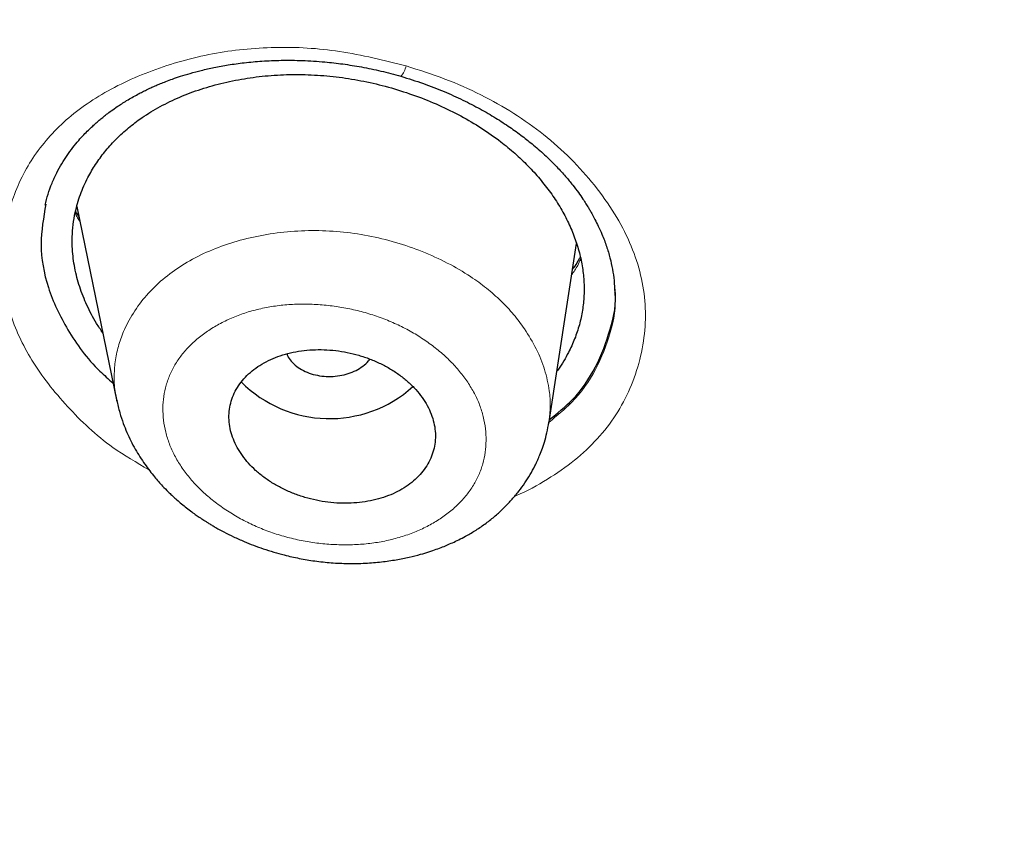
# Model space of a CAD drawing. Header units: millimetres. Extents: x 8 to 1170, y 12 to 886.
# Tile 258 of 656: x 731 to 740, y 826 to 833. Entities that reach past the tile are written whole.
import ezdxf

# ---------------------------------------------------------------- set-up
doc = ezdxf.new("R2010")
doc.units = ezdxf.units.MM

msp = doc.modelspace()

# ---------------------------------------------------------------- linework, layer by layer
at = {"color": 7, "linetype": 'Continuous', "lineweight": 30}
for p, q in [((731.8345, 831.39), (732.182, 829.6868)), ((735.9588, 829.4926), (736.1995, 831.068)), ((732.1873, 829.688), (732.1858, 829.695)), ((735.96, 829.5072), (735.9569, 829.493))]:
    msp.add_line(p, q, dxfattribs=at)
at = {"color": 8, "linetype": 'Continuous', "lineweight": 0}
msp.add_arc((734.5001, 832.6658), 0.2157, 320.24287, 347.33752, dxfattribs=at)
at = {"color": 7, "linetype": 'Continuous', "lineweight": 30}
msp.add_arc((734.042, 830.628), 1.0909, 224.90758, 311.93953, dxfattribs=at)
for points, knots in [([(727.5163, 798.6273), (726.8835, 799.0369), (725.618, 799.8563), (723.8179, 801.1604), (722.0943, 802.5167), (720.4566, 803.9275), (718.9056, 805.3885), (717.4444, 806.8974), (716.0754, 808.4512), (714.8013, 810.047), (713.6247, 811.6822), (712.5482, 813.3537), (711.5747, 815.0587), (710.7061, 816.7939), (709.9432, 818.5558), (709.287, 820.3409), (708.7384, 822.146), (708.2983, 823.9676), (707.9674, 825.8025), (707.7468, 827.6474), (707.6373, 829.4987), (707.6399, 831.3532), (707.7549, 833.2071), (707.9812, 835.057), (708.3179, 836.8995), (708.764, 838.7311), (709.3184, 840.5485), (709.9803, 842.3483), (710.7486, 844.1272), (711.6225, 845.8818), (712.6009, 847.6085), (713.6824, 849.3041), (714.8641, 850.9654), (716.1433, 852.5896), (717.5173, 854.1738), (718.9835, 855.7151), (720.5391, 857.2107), (722.1816, 858.6577), (723.9081, 860.0532), (725.716, 861.3943), (727.6023, 862.678), (729.5627, 863.9025), (731.5933, 865.0658), (733.69, 866.1658), (735.8489, 867.2008), (738.0659, 868.1687), (740.3371, 869.0676), (742.6586, 869.8956), (745.0261, 870.6506), (747.4355, 871.3308), (749.8816, 871.9354), (752.3598, 872.4638), (754.8654, 872.9152), (757.3938, 873.2888), (759.9404, 873.5845), (762.5006, 873.7996), (765.0697, 873.9407), (766.785, 873.9667), (767.6427, 873.9797)], [0, 0, 0, 0, 0.017858, 0.035716, 0.053573, 0.07143, 0.089286, 0.107143, 0.124999, 0.142856, 0.160713, 0.178571, 0.196429, 0.214287, 0.232143, 0.25, 0.267856, 0.285712, 0.303568, 0.321425, 0.339282, 0.35714, 0.374998, 0.392856, 0.410713, 0.42857, 0.446428, 0.464285, 0.482142, 0.499999, 0.517857, 0.535714, 0.553571, 0.571428, 0.589285, 0.607142, 0.624999, 0.642856, 0.660713, 0.67857, 0.696427, 0.714284, 0.732141, 0.749999, 0.767857, 0.785715, 0.803573, 0.821432, 0.83929, 0.857149, 0.875005, 0.892861, 0.910716, 0.928572, 0.946428, 0.964284, 0.982141, 1, 1, 1, 1]), ([(767.6502, 871.5797), (767.0461, 871.572), (765.8382, 871.5568), (764.0275, 871.4812), (762.2194, 871.3671), (760.4139, 871.2107), (758.6112, 871.0132), (756.8148, 870.7748), (755.08, 870.5049), (753.4114, 870.208), (751.8098, 869.8879), (750.2254, 869.5358), (748.6584, 869.1519), (747.1086, 868.7363), (745.522, 868.273), (743.903, 867.7596), (742.2567, 867.193), (740.6394, 866.5911), (739.0511, 865.9541), (737.4918, 865.2822), (735.9589, 864.5744), (734.4958, 863.852), (733.1022, 863.1192), (731.7798, 862.3812), (730.4887, 861.6173), (729.2287, 860.8275), (727.9998, 860.0119), (726.7677, 859.1468), (725.5377, 858.2306), (724.3159, 857.2617), (723.1369, 856.2663), (722.0006, 855.2445), (720.9069, 854.1964), (719.8542, 853.1205), (718.8727, 852.0501), (717.9613, 850.9898), (717.1202, 849.9461), (716.323, 848.8886), (715.5697, 847.8172), (714.8601, 846.7319), (714.1749, 845.601), (713.5193, 844.4241), (712.8987, 843.2012), (712.3315, 841.9651), (711.8175, 840.7159), (711.3567, 839.4535), (710.9487, 838.1769), (710.6042, 836.9251), (710.3196, 835.7026), (710.0914, 834.5143), (709.9112, 833.3248), (709.779, 832.134), (709.6948, 830.9416), (709.6576, 829.714), (709.6723, 828.4521), (709.7443, 827.1572), (709.8732, 825.8641), (710.0591, 824.5725), (710.3018, 823.2824), (710.6013, 821.9955), (710.9458, 820.7519), (711.3295, 819.5547), (711.7468, 818.4052), (712.209, 817.2679), (712.7162, 816.1425), (713.2686, 815.029), (713.8842, 813.8941), (714.5673, 812.7399), (715.3226, 811.5691), (716.1303, 810.4152), (716.9903, 809.2784), (717.9029, 808.1587), (718.8651, 807.0597), (719.8448, 806.0151), (720.8344, 805.0256), (721.8303, 804.0885), (722.8624, 803.174), (723.9309, 802.2819), (725.0358, 801.4124), (726.2109, 800.5405), (727.4593, 799.6694), (728.7838, 798.8027), (730.1487, 797.9655), (731.5541, 797.1581), (733.0001, 796.3805), (734.481, 795.6361), (735.9487, 794.9469), (737.3955, 794.3117), (738.8202, 793.7264), (740.2667, 793.1718), (741.7351, 792.6481), (743.2254, 792.1551), (744.7848, 791.6789), (746.4129, 791.2232), (748.1092, 790.7922), (749.8233, 790.4003), (751.5552, 790.0475), (753.3048, 789.7339), (755.0687, 789.4602), (756.7935, 789.2333), (758.4747, 789.0497), (760.1115, 788.9058), (761.7541, 788.7958), (763.4022, 788.7207), (765.0559, 788.6774), (766.1606, 788.6775), (766.7135, 788.6775)], [0, 0, 0, 0, 0.01003, 0.020054, 0.030083, 0.040124, 0.050187, 0.060282, 0.070362, 0.079553, 0.088711, 0.097842, 0.106955, 0.116055, 0.12515, 0.135215, 0.145244, 0.155247, 0.165233, 0.175211, 0.185191, 0.195231, 0.204429, 0.213609, 0.222777, 0.23194, 0.241107, 0.250284, 0.260264, 0.270231, 0.280194, 0.290164, 0.300149, 0.31016, 0.320251, 0.329484, 0.338685, 0.347862, 0.357022, 0.366175, 0.375328, 0.385279, 0.395221, 0.405163, 0.415118, 0.425096, 0.435106, 0.445185, 0.454404, 0.463594, 0.472765, 0.481925, 0.491084, 0.500249, 0.510205, 0.520158, 0.530119, 0.540101, 0.550114, 0.56017, 0.570237, 0.579425, 0.588586, 0.597726, 0.606856, 0.615983, 0.625115, 0.635087, 0.645061, 0.655045, 0.665052, 0.67509, 0.685171, 0.695207, 0.70436, 0.713496, 0.722621, 0.731743, 0.74087, 0.750008, 0.759978, 0.769956, 0.779952, 0.789974, 0.800033, 0.810138, 0.820182, 0.829338, 0.838477, 0.847605, 0.856731, 0.86586, 0.875, 0.885017, 0.895019, 0.905016, 0.915017, 0.92503, 0.935066, 0.945076, 0.954226, 0.963368, 0.97251, 0.981657, 0.990818, 1, 1, 1, 1]), ([(710.1619, 829.6907), (710.1749, 830.1932), (710.2008, 831.197), (710.3363, 832.7001), (710.5426, 834.1981), (710.8267, 835.6912), (711.1866, 837.1793), (711.6136, 838.6312), (712.1017, 840.0442), (712.6459, 841.4163), (713.2556, 842.7752), (713.9312, 844.1212), (714.6835, 845.4744), (715.5153, 846.8311), (716.4298, 848.187), (717.4134, 849.5199), (718.4663, 850.8299), (719.588, 852.1163), (720.7523, 853.3517), (721.9519, 854.5341), (723.1806, 855.6624), (724.462, 856.7597), (725.7963, 857.8259), (727.2044, 858.8763), (728.6872, 859.9077), (730.2457, 860.916), (731.8563, 861.8848), (733.5193, 862.8137), (735.2323, 863.7014), (736.9558, 864.5292), (738.682, 865.2974), (740.4056, 866.0073), (742.1615, 866.6741), (743.9495, 867.2974), (745.7974, 867.8861), (747.7048, 868.4365), (749.6714, 868.9446), (751.667, 869.4017), (753.6913, 869.8076), (755.7411, 870.1616), (757.7681, 870.4572), (759.7631, 870.6965), (761.7205, 870.882), (763.6804, 871.0183), (765.6425, 871.1053), (767.6494, 871.1437), (769.6987, 871.13), (771.7873, 871.0604), (773.8697, 870.9351), (775.9457, 870.7543), (778.0128, 870.5183), (780.0253, 870.2342), (781.9776, 869.9065), (783.867, 869.539), (785.7324, 869.1253), (787.5735, 868.6657), (789.4335, 868.1484), (791.3072, 867.5705), (793.189, 866.9289), (795.0338, 866.2379), (796.8414, 865.4977), (798.6119, 864.7086), (800.3085, 863.889), (801.9287, 863.0443), (803.4702, 862.1795), (804.9645, 861.2787), (806.4116, 860.3419), (807.843, 859.3476), (809.2531, 858.2947), (810.6355, 857.1817), (811.9582, 856.0328), (813.2214, 854.8484), (814.426, 853.6275), (815.5482, 852.3972), (816.5882, 851.1626), (817.5461, 849.93), (818.4416, 848.6758), (819.2751, 847.4), (820.0611, 846.0783), (820.7943, 844.7116), (821.469, 843.3005), (822.0708, 841.8717), (822.5999, 840.4252), (823.057, 838.9587), (823.4341, 837.5036), (823.7338, 836.0647), (823.9591, 834.6491), (824.1142, 833.2298), (824.2052, 831.8065), (824.2077, 830.8559), (824.2089, 830.3803)], [0, 0, 0, 0, 0.011674, 0.023319, 0.034953, 0.046594, 0.058259, 0.069953, 0.080961, 0.091959, 0.102962, 0.113984, 0.125039, 0.136637, 0.148231, 0.159838, 0.171475, 0.183157, 0.194877, 0.205905, 0.216918, 0.22793, 0.238954, 0.250002, 0.261585, 0.273174, 0.284784, 0.296429, 0.308126, 0.319837, 0.330846, 0.341843, 0.352841, 0.363852, 0.374887, 0.386465, 0.398061, 0.409688, 0.421363, 0.433098, 0.444853, 0.455881, 0.466873, 0.477842, 0.4888, 0.499758, 0.511447, 0.523122, 0.534797, 0.546486, 0.558206, 0.569931, 0.580933, 0.591898, 0.602839, 0.613767, 0.624694, 0.636409, 0.648098, 0.659775, 0.671455, 0.683154, 0.694888, 0.705917, 0.716904, 0.727863, 0.738806, 0.749745, 0.761427, 0.773085, 0.784734, 0.79639, 0.808067, 0.819807, 0.830858, 0.841874, 0.852868, 0.863854, 0.874847, 0.886477, 0.898088, 0.909698, 0.921323, 0.932981, 0.944738, 0.955821, 0.966873, 0.97791, 0.988948, 1, 1, 1, 1]), ([(731.5565, 831.4023), (731.5644, 831.4343), (731.5795, 831.4961), (731.6139, 831.5911), (731.6558, 831.6827), (731.7002, 831.7632), (731.7471, 831.8363), (731.7967, 831.9041), (731.8458, 831.9638), (731.892, 832.0148), (731.9329, 832.0566), (731.9694, 832.0913), (732.0011, 832.1199), (732.0304, 832.1452), (732.0604, 832.17), (732.0952, 832.1974), (732.1374, 832.2289), (732.1816, 832.2598), (732.2264, 832.2894), (732.2698, 832.3164), (732.3168, 832.344), (732.3634, 832.3696), (732.4048, 832.3911), (732.4374, 832.4072), (732.4616, 832.4187), (732.4809, 832.4277), (732.5016, 832.4371), (732.5293, 832.4492), (732.5667, 832.465), (732.6144, 832.484), (732.6728, 832.5056), (732.7433, 832.5295), (732.8269, 832.555), (732.9244, 832.5809), (733.0355, 832.6059), (733.1607, 832.6287), (733.3004, 832.6479), (733.4549, 832.6619), (733.6241, 832.669), (733.8079, 832.6673), (733.9877, 832.6559), (734.1606, 832.6363), (734.3242, 832.6101), (734.4941, 832.5751), (734.6079, 832.5438), (734.6659, 832.5279)], [0, 0, 0, 0, 0.038242, 0.073858, 0.107056, 0.138097, 0.167366, 0.195301, 0.221905, 0.243281, 0.261849, 0.277599, 0.290641, 0.301292, 0.313164, 0.326267, 0.341795, 0.360646, 0.374119, 0.388896, 0.404982, 0.42098, 0.43409, 0.444227, 0.451386, 0.456391, 0.461788, 0.469918, 0.480784, 0.494391, 0.510746, 0.529844, 0.552551, 0.57822, 0.606862, 0.638488, 0.673109, 0.710736, 0.751376, 0.795032, 0.841707, 0.878702, 0.917404, 0.957828, 1, 1, 1, 1]), ([(732.0595, 830.2872), (732.0411, 830.3145), (731.9883, 830.3927), (731.919, 830.5268), (731.8548, 830.6887), (731.8119, 830.8526), (731.793, 830.9985), (731.7912, 831.1247), (731.7997, 831.2324), (731.8211, 831.3566), (731.8612, 831.4953), (731.9228, 831.635), (731.9955, 831.7589), (732.0752, 831.8681), (732.1667, 831.9712), (732.2697, 832.0672), (732.3931, 832.1624), (732.5391, 832.2542), (732.71, 832.3393), (732.8945, 832.4105), (733.0907, 832.4672), (733.2952, 832.5093), (733.5052, 832.5356), (733.7194, 832.5458), (733.9362, 832.54), (734.1538, 832.5185), (734.37, 832.4812), (734.5843, 832.4281), (734.7947, 832.3598), (734.998, 832.2782), (735.1908, 832.1836), (735.3717, 832.0768), (735.5285, 831.9664), (735.6633, 831.8555), (735.7777, 831.7464), (735.8818, 831.6317), (735.9746, 831.5124), (736.0554, 831.3894), (736.1241, 831.2631), (736.1801, 831.1341), (736.2231, 831.0035), (736.2523, 830.8723), (736.2671, 830.7412), (736.2679, 830.6112), (736.2548, 830.4828), (736.2275, 830.3569), (736.1866, 830.2334), (736.1259, 830.1038), (736.074, 830.0092), (736.0336, 829.9585), (736.0291, 829.9528)], [0, 0, 0, 0, 0.01282, 0.036804, 0.060737, 0.084879, 0.10875, 0.124589, 0.140556, 0.156725, 0.180731, 0.204709, 0.223943, 0.243152, 0.262448, 0.281625, 0.300703, 0.324612, 0.348427, 0.372383, 0.396711, 0.420953, 0.44488, 0.468719, 0.492698, 0.516565, 0.540365, 0.564329, 0.58868, 0.612934, 0.636857, 0.660678, 0.684625, 0.703658, 0.722869, 0.742216, 0.761401, 0.780565, 0.799789, 0.818987, 0.838299, 0.857484, 0.876526, 0.895749, 0.914837, 0.933915, 0.953107, 0.972534, 0.996927, 1, 1, 1, 1]), ([(734.6659, 832.5279), (734.7316, 832.5075), (734.8597, 832.4679), (735.0404, 832.3972), (735.2062, 832.3226), (735.357, 832.2447), (735.4933, 832.1653), (735.6159, 832.0856), (735.7253, 832.0068), (735.8319, 831.9222), (735.933, 831.833), (736.0262, 831.7408), (736.103, 831.6565), (736.1652, 831.581), (736.2151, 831.5149), (736.2532, 831.4602), (736.2818, 831.4163), (736.3028, 831.3825), (736.3208, 831.3522), (736.3402, 831.3182), (736.3643, 831.2735), (736.3934, 831.2151), (736.4286, 831.1363), (736.4639, 831.0429), (736.4942, 830.941), (736.5161, 830.8403), (736.5305, 830.739), (736.5332, 830.6749), (736.5346, 830.6414)], [0, 0, 0, 0, 0.062501, 0.121801, 0.177953, 0.231001, 0.280987, 0.327954, 0.371939, 0.41298, 0.463171, 0.508244, 0.548239, 0.583171, 0.613127, 0.638537, 0.65674, 0.671651, 0.683304, 0.696872, 0.716249, 0.741418, 0.772128, 0.816855, 0.861071, 0.904794, 0.950102, 1, 1, 1, 1]), ([(731.5626, 831.4112), (731.5421, 831.2948), (731.4999, 831.0565), (731.5667, 830.6798), (731.7459, 830.3047), (731.9486, 830.0228), (732.11, 829.8825), (732.149, 829.8487)], [0, 0, 0, 0, 0.21902, 0.448681, 0.679642, 0.922693, 1, 1, 1, 1]), ([(731.8534, 831.297), (731.8454, 831.3097), (731.8345, 831.3269), (731.8249, 831.3439), (731.8224, 831.3483)], [0, 0, 0, 0, 0.742338, 1, 1, 1, 1]), ([(736.2329, 830.9487), (736.2281, 830.94), (736.2133, 830.9132), (736.1911, 830.8779), (736.1716, 830.8508), (736.1649, 830.8415)], [0, 0, 0, 0, 0.239989, 0.738053, 1, 1, 1, 1]), ([(735.9642, 829.5285), (736.0334, 829.5843), (736.2001, 829.7187), (736.3823, 829.9882), (736.5001, 830.3136), (736.5537, 830.5472), (736.5379, 830.6667), (736.5377, 830.6688)], [0, 0, 0, 0, 0.1867581, 0.4503244, 0.7247317, 0.9952511, 1, 1, 1, 1]), ([(824.2089, 830.3803), (824.1959, 829.879), (824.1699, 828.877), (824.0339, 827.3756), (823.8269, 825.8775), (823.5418, 824.3822), (823.1806, 822.8904), (822.7525, 821.4344), (822.2634, 820.0181), (821.7189, 818.6446), (821.1095, 817.286), (820.4349, 815.9422), (819.6829, 814.5911), (818.8509, 813.2361), (817.9358, 811.8803), (816.9519, 810.5475), (815.899, 809.2375), (814.7775, 807.9512), (813.6133, 806.7162), (812.4136, 805.5342), (811.185, 804.4064), (809.9037, 803.3097), (808.5697, 802.244), (807.1619, 801.1939), (805.6786, 800.1625), (804.118, 799.1534), (802.5033, 798.1827), (800.8342, 797.2509), (799.1151, 796.3607), (797.3879, 795.532), (795.662, 794.7647), (793.9415, 794.0567), (792.1908, 793.3922), (790.4101, 792.7715), (788.5678, 792.1847), (786.6636, 791.6352), (784.6972, 791.1266), (782.702, 790.6688), (780.678, 790.2621), (778.6286, 789.9075), (776.6019, 789.612), (774.6071, 789.3733), (772.6496, 789.1885), (770.6896, 789.0529), (768.7274, 788.9663), (766.7202, 788.928), (764.6708, 788.9416), (762.5821, 789.011), (760.4997, 789.1359), (758.4236, 789.3163), (756.3565, 789.5519), (754.344, 789.836), (752.3917, 790.1641), (750.5023, 790.5319), (748.637, 790.9458), (746.7959, 791.4055), (744.9361, 791.9228), (743.0626, 792.5006), (741.1811, 793.1418), (739.3367, 793.8323), (737.5294, 794.5718), (735.759, 795.3604), (734.0622, 796.18), (732.4415, 797.0253), (730.8994, 797.8907), (729.4047, 798.7921), (727.9571, 799.7294), (726.5255, 800.7238), (725.1156, 801.7767), (723.7336, 802.8891), (722.4113, 804.0371), (721.1487, 805.2204), (719.9444, 806.4402), (718.8222, 807.6705), (717.7819, 808.9057), (716.8238, 810.139), (715.9283, 811.3937), (715.0951, 812.6696), (714.309, 813.9927), (713.5749, 815.3616), (712.8989, 816.7749), (712.2965, 818.2035), (711.7674, 819.6477), (711.3108, 821.1103), (710.9345, 822.5621), (710.6356, 823.9989), (710.4108, 825.4142), (710.2562, 826.8348), (710.1655, 828.2607), (710.1631, 829.2137), (710.1619, 829.6907)], [0, 0, 0, 0, 0.011647, 0.023279, 0.034914, 0.046569, 0.058262, 0.069997, 0.081033, 0.092045, 0.103046, 0.114051, 0.125075, 0.136674, 0.148268, 0.159874, 0.171507, 0.183184, 0.194903, 0.205931, 0.216944, 0.227954, 0.238974, 0.250018, 0.2616, 0.2732, 0.284834, 0.296518, 0.308264, 0.319998, 0.330999, 0.341975, 0.352941, 0.363907, 0.374886, 0.386463, 0.398058, 0.409684, 0.421356, 0.433089, 0.444843, 0.455871, 0.466863, 0.477832, 0.488791, 0.499751, 0.51144, 0.523115, 0.53479, 0.54648, 0.558201, 0.569925, 0.580927, 0.591892, 0.602833, 0.61376, 0.624687, 0.6364, 0.648087, 0.659761, 0.671439, 0.683135, 0.694871, 0.705904, 0.716895, 0.727858, 0.738804, 0.749746, 0.761426, 0.773081, 0.784724, 0.796373, 0.808043, 0.819784, 0.830839, 0.841857, 0.852852, 0.863839, 0.87483, 0.886496, 0.898127, 0.909738, 0.921348, 0.932974, 0.944696, 0.955762, 0.96681, 0.977856, 0.988914, 1, 1, 1, 1]), ([(710.6956, 827.989), (710.6972, 827.9633), (710.7007, 827.9073), (710.7071, 827.8251), (710.7128, 827.737), (710.7181, 827.6445), (710.7252, 827.5328), (710.7338, 827.4043), (710.7444, 827.2573), (710.7567, 827.098), (710.7709, 826.9259), (710.7874, 826.7406), (710.806, 826.546), (710.8265, 826.3454), (710.8558, 826.0774), (710.8951, 825.7491), (710.9464, 825.3645), (711.0008, 824.9921), (711.0581, 824.6318), (711.1179, 824.2823), (711.1806, 823.9399), (711.2652, 823.5064), (711.3767, 822.9798), (711.5213, 822.3607), (711.6828, 821.7288), (711.8622, 821.0843), (712.0606, 820.4275), (712.2739, 819.7733), (712.5021, 819.1219), (712.7097, 818.568), (712.891, 818.1078), (713.0422, 817.7375), (713.2017, 817.3603), (713.3699, 816.976), (713.5342, 816.6136), (713.6918, 816.2763), (713.8394, 815.969), (713.9877, 815.668), (714.1358, 815.3748), (714.258, 815.1385), (714.3536, 814.9569), (714.4218, 814.8286), (714.4878, 814.7058), (714.5493, 814.5924), (714.6046, 814.4913), (714.6504, 814.4081), (714.6877, 814.3409), (714.7184, 814.2858), (714.7486, 814.2318), (714.7806, 814.1748), (714.8155, 814.113), (714.8608, 814.0331), (714.9182, 813.9326), (714.9895, 813.8089), (715.0685, 813.6731), (715.1556, 813.5252), (715.2508, 813.3652), (715.3545, 813.1933), (715.4818, 812.985), (715.6311, 812.7447), (715.8, 812.4783), (715.9698, 812.2155), (716.1396, 811.9576), (716.3092, 811.7045), (716.4754, 811.461), (716.638, 811.2267), (716.7963, 811.0022), (716.9513, 810.7857), (717.1004, 810.5804), (717.2346, 810.3982), (717.3541, 810.2377), (717.4596, 810.0975), (717.559, 809.9666), (717.6523, 809.8448), (717.7407, 809.7303), (717.8339, 809.6104), (717.9369, 809.479), (718.0532, 809.3321), (718.178, 809.1759), (718.3125, 809.0095), (718.457, 808.8327), (718.6118, 808.6456), (718.776, 808.4496), (718.9476, 808.2475), (719.1819, 807.9752), (719.4802, 807.6354), (719.7582, 807.3269), (719.953, 807.1145), (720.0605, 806.9981), (720.1688, 806.8817), (720.278, 806.7653), (720.3874, 806.6496), (720.494, 806.5375), (720.5978, 806.4293), (720.6957, 806.3278), (720.7869, 806.2339), (720.8677, 806.1513), (720.938, 806.0797), (721.0004, 806.0164), (721.0588, 805.9574), (721.1183, 805.8975), (721.1833, 805.8324), (721.2579, 805.7579), (721.3442, 805.6722), (721.4429, 805.5748), (721.5538, 805.4661), (721.6776, 805.3456), (721.8349, 805.1937), (722.0218, 805.0153), (722.2335, 804.8159), (722.444, 804.6202), (722.6525, 804.4287), (722.8917, 804.2118), (723.1609, 803.9714), (723.4599, 803.709), (723.7573, 803.4525), (724.0575, 803.1979), (724.3648, 802.9418), (724.645, 802.7123), (724.8962, 802.5095), (725.1167, 802.3337), (725.3411, 802.1569), (725.5681, 801.9802), (725.7913, 801.8086), (726.0052, 801.646), (726.2056, 801.4954), (726.3934, 801.3557), (726.5579, 801.2344), (726.7005, 801.1301), (726.8226, 801.0414), (726.9394, 800.957), (727.0569, 800.8726), (727.1954, 800.7739), (727.3598, 800.6575), (727.5527, 800.5222), (727.7598, 800.3786), (727.9809, 800.2268), (728.2143, 800.0684), (728.4564, 799.9061), (728.7468, 799.7139), (729.0804, 799.4963), (729.4434, 799.264), (729.7883, 799.047), (730.115, 798.8447), (730.4385, 798.6474), (730.7839, 798.44), (731.1569, 798.2198), (731.5615, 797.9854), (731.9777, 797.7489), (732.4055, 797.5105), (732.8412, 797.2726), (733.2161, 797.0721), (733.5249, 796.9095), (733.7663, 796.7839), (734.0054, 796.6608), (734.2424, 796.5403), (734.4767, 796.4223), (734.6783, 796.322), (734.8416, 796.2414), (734.9617, 796.1825), (735.0638, 796.1327), (735.1435, 796.094), (735.2031, 796.0651), (735.2473, 796.0438), (735.2907, 796.0229), (735.342, 795.9982), (735.4071, 795.967), (735.4864, 795.9291), (735.5797, 795.8847), (735.687, 795.8338), (735.8075, 795.777), (735.9399, 795.715), (736.0792, 795.6501), (736.2215, 795.5843), (736.4825, 795.4644), (736.8598, 795.2936), (737.3461, 795.0786), (737.818, 794.8747), (738.2763, 794.6809), (738.7291, 794.4937), (739.1785, 794.3118), (739.6257, 794.1348), (740.1537, 793.9303), (740.7639, 793.7006), (741.4593, 793.4478), (742.2368, 793.175), (743.1003, 792.8846), (744.0521, 792.5801), (745.0122, 792.2884), (745.9565, 792.0166), (746.8839, 791.7638), (747.7931, 791.5289), (748.7082, 791.3055), (749.6286, 791.0934), (750.5541, 790.8928), (751.4845, 790.7036), (752.4504, 790.5201), (753.452, 790.3437), (754.4891, 790.1759), (755.5299, 790.0225), (756.5742, 789.8835), (757.6221, 789.7586), (758.6736, 789.6478), (759.7283, 789.5514), (760.7858, 789.4694), (761.8456, 789.4019), (762.9013, 789.3492), (763.9526, 789.3111), (764.9998, 789.2873), (766.0494, 789.2776), (767.074, 789.2818), (768.0724, 789.2988), (769.043, 789.3273), (770.012, 789.368), (770.9796, 789.4206), (771.9457, 789.4852), (772.9103, 789.5618), (773.9052, 789.6532), (774.9299, 789.7609), (775.9837, 789.8863), (777.034, 790.0258), (778.0811, 790.1793), (779.1249, 790.3472), (780.1654, 790.5294), (781.2018, 790.7257), (782.2336, 790.936), (783.2602, 791.1602), (784.2751, 791.3967), (785.278, 791.6453), (786.2687, 791.9056), (787.2528, 792.1791), (788.2557, 792.4734), (789.2761, 792.7896), (790.313, 793.1286), (791.34, 793.4822), (792.3572, 793.8505), (793.3641, 794.2333), (794.1745, 794.5564), (794.794, 794.8118), (795.2268, 794.9938), (795.6575, 795.1785), (796.0862, 795.3661), (796.5166, 795.5581), (796.9207, 795.7419), (797.3013, 795.9181), (797.6583, 796.086), (798.022, 796.2598), (798.3924, 796.4398), (798.7673, 796.625), (799.1207, 796.8027), (799.4449, 796.9682), (799.7345, 797.118), (800.0077, 797.2611), (800.2646, 797.3973), (800.4531, 797.4984), (800.5759, 797.5647), (800.6352, 797.5968), (800.6851, 797.6239), (800.7257, 797.6459), (800.7572, 797.6631), (800.7844, 797.6779), (800.8151, 797.6947), (800.8561, 797.7171), (800.9076, 797.7453), (800.9662, 797.7775), (801.0296, 797.8124), (801.1127, 797.8584), (801.2179, 797.9167), (801.3474, 797.9889), (801.4876, 798.0676), (801.6387, 798.1529), (801.8003, 798.2449), (801.9699, 798.3421), (802.2428, 798.4997), (802.6096, 798.7146), (803.0827, 798.9977), (803.5577, 799.288), (804.0341, 799.5858), (804.4954, 799.8804), (805.0307, 800.2295), (805.6383, 800.6366), (806.3257, 801.1126), (807.0094, 801.6023), (807.6914, 802.1077), (808.3616, 802.6214), (809.0196, 803.1433), (809.6654, 803.6732), (810.2987, 804.211), (810.8398, 804.6867), (811.2938, 805.0971), (811.6654, 805.4404), (812.0363, 805.7905), (812.4099, 806.1509), (812.7222, 806.4592), (812.9732, 806.7114), (813.1624, 806.9036), (813.3527, 807.0994), (813.5424, 807.2968), (813.7268, 807.4912), (813.9017, 807.6776), (814.0642, 807.8529), (814.2123, 808.0142), (814.3466, 808.162), (814.4677, 808.2965), (814.5795, 808.4216), (814.688, 808.5439), (814.7996, 808.6707), (814.917, 808.8052), (815.0403, 808.9476), (815.1689, 809.0976), (815.305, 809.2577), (815.4482, 809.4281), (815.6377, 809.6561), (815.8672, 809.9366), (816.1302, 810.265), (816.3836, 810.5879), (816.6274, 810.9052), (816.8808, 811.2417), (817.1438, 811.5988), (817.4171, 811.9794), (817.684, 812.3605), (817.9267, 812.7162), (818.1466, 813.0459), (818.3458, 813.351), (818.545, 813.6626), (818.7338, 813.9646), (818.913, 814.2575), (819.0824, 814.54), (819.2531, 814.8307), (819.425, 815.1299), (819.5751, 815.3974), (819.7012, 815.6263), (819.8008, 815.8097), (819.8926, 815.9812), (819.9768, 816.1406), (820.0538, 816.2879), (820.1184, 816.4132), (820.1722, 816.5181), (820.2159, 816.6042), (820.2557, 816.6831), (820.2918, 816.7549), (820.3267, 816.825), (820.3639, 816.8999), (820.4062, 816.9857), (820.4523, 817.0799), (820.5017, 817.1816), (820.5534, 817.2888), (820.6073, 817.4019), (820.6621, 817.518), (820.717, 817.6353), (820.772, 817.754), (820.868, 817.9633), (821.0044, 818.2673), (821.1789, 818.6696), (821.3497, 819.0783), (821.5141, 819.4867), (821.6688, 819.886), (821.8139, 820.2754), (821.95, 820.6547), (822.0788, 821.0283), (822.2283, 821.4793), (822.395, 822.011), (822.5739, 822.625), (822.7398, 823.2405), (822.8929, 823.8575), (823.0329, 824.4758), (823.1592, 825.0922), (823.2663, 825.6756), (823.356, 826.2228), (823.4127, 826.6107), (823.4481, 826.8725), (823.4666, 827.0148), (823.4857, 827.1674), (823.5054, 827.3313), (823.5253, 827.5065), (823.5454, 827.6931), (823.5655, 827.8911), (823.5852, 828.1006), (823.6043, 828.3214), (823.6227, 828.5537), (823.64, 828.7975), (823.6556, 829.0476), (823.6693, 829.3036), (823.6811, 829.5652), (823.6908, 829.837), (823.6984, 830.1192), (823.7012, 830.3108), (823.7026, 830.4083)], [0, 0, 0, 0, 0.000488, 0.001066, 0.001741, 0.002496, 0.003291, 0.00439, 0.005557, 0.006789, 0.008184, 0.009655, 0.011202, 0.01282, 0.014437, 0.017594, 0.020657, 0.023626, 0.026502, 0.029284, 0.032003, 0.03472, 0.039702, 0.044684, 0.049665, 0.055002, 0.06034, 0.065677, 0.071014, 0.076351, 0.079353, 0.082419, 0.085553, 0.088756, 0.092028, 0.094647, 0.097245, 0.099785, 0.102267, 0.104691, 0.105802, 0.106901, 0.107971, 0.108943, 0.109807, 0.110563, 0.111081, 0.111533, 0.111981, 0.11247, 0.113, 0.113571, 0.11453, 0.115596, 0.116767, 0.118045, 0.119429, 0.12092, 0.122518, 0.124862, 0.127203, 0.129509, 0.13178, 0.134016, 0.136216, 0.138258, 0.140268, 0.142225, 0.14407, 0.145798, 0.147149, 0.148419, 0.149607, 0.150714, 0.151739, 0.152738, 0.153997, 0.155343, 0.156779, 0.158303, 0.159946, 0.161682, 0.163509, 0.165417, 0.167347, 0.171167, 0.17503, 0.176141, 0.177256, 0.178373, 0.179494, 0.180617, 0.181722, 0.182744, 0.183765, 0.184678, 0.185485, 0.186184, 0.186776, 0.187343, 0.187918, 0.188536, 0.189264, 0.190115, 0.191072, 0.192148, 0.193344, 0.194659, 0.196685, 0.198693, 0.200669, 0.202611, 0.20452, 0.2073, 0.210007, 0.212647, 0.215304, 0.218006, 0.220753, 0.222625, 0.224516, 0.226429, 0.228362, 0.230283, 0.232063, 0.233729, 0.235282, 0.236721, 0.237791, 0.238789, 0.239714, 0.240647, 0.241652, 0.243077, 0.244626, 0.246299, 0.24804, 0.249898, 0.251833, 0.253748, 0.256705, 0.259599, 0.26213, 0.264609, 0.267036, 0.269446, 0.272372, 0.27536, 0.27841, 0.281522, 0.284695, 0.287848, 0.289583, 0.291297, 0.292988, 0.294657, 0.296304, 0.297923, 0.298886, 0.299722, 0.300431, 0.301013, 0.301382, 0.30167, 0.301932, 0.302283, 0.302735, 0.303282, 0.303926, 0.304665, 0.305499, 0.306412, 0.307389, 0.308363, 0.309331, 0.312733, 0.316054, 0.319179, 0.32223, 0.325225, 0.32819, 0.331125, 0.33403, 0.338535, 0.343002, 0.347469, 0.353452, 0.359437, 0.365426, 0.371418, 0.376966, 0.382514, 0.388061, 0.39361, 0.399158, 0.404705, 0.410253, 0.416353, 0.42245, 0.42854, 0.434625, 0.440712, 0.446799, 0.452889, 0.458978, 0.465068, 0.471159, 0.477144, 0.483133, 0.489133, 0.495145, 0.500701, 0.506249, 0.511791, 0.517329, 0.522866, 0.528403, 0.53394, 0.540029, 0.546117, 0.552204, 0.558288, 0.564379, 0.570476, 0.576576, 0.582677, 0.58878, 0.594881, 0.600875, 0.606869, 0.612862, 0.618855, 0.625324, 0.631788, 0.638249, 0.644709, 0.651169, 0.65763, 0.660472, 0.663314, 0.666156, 0.668999, 0.671847, 0.674767, 0.677126, 0.679542, 0.682016, 0.684547, 0.687138, 0.689745, 0.691872, 0.693892, 0.695806, 0.697613, 0.699313, 0.6998, 0.70022, 0.700574, 0.700862, 0.701084, 0.701245, 0.701442, 0.70174, 0.702119, 0.702541, 0.702992, 0.703474, 0.704322, 0.705249, 0.706256, 0.707343, 0.70851, 0.709756, 0.711024, 0.714452, 0.717788, 0.72147, 0.725034, 0.728501, 0.73194, 0.737296, 0.742592, 0.748129, 0.753666, 0.759204, 0.764742, 0.770281, 0.775821, 0.781361, 0.784773, 0.788186, 0.791619, 0.795149, 0.798786, 0.800611, 0.802462, 0.804339, 0.806242, 0.80812, 0.809887, 0.811542, 0.813083, 0.814444, 0.815702, 0.816858, 0.817946, 0.819118, 0.820392, 0.821685, 0.823069, 0.824542, 0.826106, 0.827759, 0.830798, 0.833774, 0.836686, 0.839533, 0.842315, 0.845704, 0.849058, 0.852412, 0.855765, 0.8584, 0.861034, 0.863715, 0.866488, 0.868845, 0.871264, 0.873746, 0.876293, 0.878903, 0.880556, 0.882105, 0.883551, 0.884893, 0.886131, 0.887265, 0.888048, 0.888771, 0.889431, 0.890028, 0.890573, 0.891188, 0.891905, 0.892724, 0.893546, 0.894449, 0.895404, 0.896369, 0.897344, 0.898329, 0.899323, 0.90255, 0.905876, 0.90928, 0.912637, 0.915923, 0.91908, 0.922167, 0.925186, 0.928182, 0.933133, 0.93808, 0.943026, 0.947971, 0.952916, 0.957858, 0.962729, 0.966856, 0.970915, 0.971971, 0.973092, 0.974302, 0.975603, 0.976992, 0.978472, 0.980041, 0.9817, 0.98345, 0.98529, 0.98722, 0.989241, 0.99123, 0.9933, 0.995451, 0.997685, 1, 1, 1, 1]), ([(733.2802, 829.2135), (733.2974, 829.1912), (733.3316, 829.1465), (733.395, 829.0833), (733.4672, 829.0238), (733.5483, 828.9693), (733.6358, 828.9213), (733.7289, 828.8805), (733.8262, 828.8473), (733.9263, 828.822), (734.028, 828.8053), (734.1298, 828.7969), (734.2306, 828.797), (734.3289, 828.8057), (734.4237, 828.8225), (734.5139, 828.8473), (734.5983, 828.8799), (734.6759, 828.9196), (734.7461, 828.966), (734.8077, 829.0187), (734.8603, 829.0768), (734.9032, 829.1398), (734.9356, 829.2072), (734.9574, 829.2778), (734.9682, 829.3509), (734.9674, 829.4259), (734.9554, 829.5015), (734.9322, 829.5769), (734.8976, 829.6512), (734.8523, 829.7233), (734.7969, 829.7922), (734.7318, 829.857), (734.658, 829.917), (734.5767, 829.9711), (734.4886, 830.0185), (734.3952, 830.0589), (734.2977, 830.0917), (734.1975, 830.1162), (734.0957, 830.1325), (733.9939, 830.1404), (733.8933, 830.1396), (733.7952, 830.1305), (733.7006, 830.1132), (733.6108, 830.0878), (733.5269, 830.0548), (733.4495, 830.0147), (733.3801, 829.9678), (733.319, 829.9148), (733.2669, 829.8564), (733.2248, 829.7929), (733.193, 829.7255), (733.1718, 829.6547), (733.162, 829.5815), (733.1633, 829.5067), (733.1758, 829.4315), (733.1997, 829.357), (733.2336, 829.2836), (733.2647, 829.2369), (733.2802, 829.2135)], [0, 0, 0, 0, 0.0173924, 0.034785, 0.0529665, 0.0712073, 0.0893897, 0.107555, 0.1257782, 0.1439437, 0.1619677, 0.180048, 0.1980716, 0.2158936, 0.2337707, 0.2515918, 0.2692381, 0.2869391, 0.3045844, 0.3221552, 0.3397811, 0.3573512, 0.3749797, 0.3926648, 0.4102932, 0.4280907, 0.4459463, 0.4637444, 0.4817493, 0.4998135, 0.5178195, 0.5359769, 0.5541937, 0.5723521, 0.5905377, 0.6087818, 0.6269679, 0.6450467, 0.6631824, 0.681261, 0.6991476, 0.7170897, 0.7349755, 0.7526687, 0.7704164, 0.7881086, 0.8056887, 0.8233236, 0.8409029, 0.8584988, 0.8761507, 0.8937463, 0.9114389, 0.9291887, 0.9468817, 0.9645686, 0.9823122, 1, 1, 1, 1]), ([(733.6679, 830.1024), (733.6716, 830.0931), (733.6825, 830.0658), (733.716, 830.0248), (733.7666, 829.9819), (733.8285, 829.9476), (733.8983, 829.9215), (733.9491, 829.913), (733.9746, 829.9088)], [0, 0, 0, 0, 0.0933838, 0.2746792, 0.4559745, 0.6373396, 0.8187046, 1, 1, 1, 1]), ([(733.9746, 829.9088), (734.0006, 829.9068), (734.0526, 829.9028), (734.1311, 829.9109), (734.2062, 829.9287), (734.2756, 829.9567), (734.335, 829.9946), (734.3753, 830.0289), (734.3908, 830.0518), (734.3947, 830.0576)], [0, 0, 0, 0, 0.157712, 0.315484, 0.473257, 0.630969, 0.788681, 0.946453, 1, 1, 1, 1]), ([(732.1812, 829.6978), (732.1897, 829.6609), (732.2058, 829.5912), (732.2376, 829.4972), (732.2692, 829.4181), (732.3042, 829.3432), (732.3427, 829.2709), (732.3837, 829.2027), (732.4261, 829.1393), (732.4689, 829.081), (732.5092, 829.0306), (732.547, 828.9865), (732.5866, 828.9431), (732.6255, 828.9032), (732.6645, 828.8658), (732.6995, 828.8337), (732.7385, 828.8), (732.7814, 828.765), (732.825, 828.7313), (732.8657, 828.7017), (732.8983, 828.6791), (732.923, 828.6625), (732.9432, 828.6493), (732.9642, 828.6358), (732.989, 828.6205), (733.0175, 828.6033), (733.0609, 828.5781), (733.1226, 828.5443), (733.2045, 828.5035), (733.3182, 828.4525), (733.4652, 828.3966), (733.6272, 828.3486), (733.7783, 828.3144), (733.9152, 828.2915), (734.0578, 828.2762), (734.2052, 828.2697), (734.3526, 828.2725), (734.4933, 828.2841), (734.6213, 828.3023), (734.7346, 828.3249), (734.8298, 828.3489), (734.9085, 828.3724), (734.9726, 828.3941), (735.0284, 828.4151), (735.08, 828.4363), (735.1315, 828.4592), (735.1877, 828.4865), (735.2561, 828.5229), (735.3358, 828.571), (735.4204, 828.6301), (735.5001, 828.6945), (735.5724, 828.7615), (735.6378, 828.8307), (735.6965, 828.9016), (735.7487, 828.9735), (735.7962, 829.0485), (735.831, 829.1121), (735.8569, 829.1657), (735.877, 829.211), (735.8989, 829.2664), (735.9216, 829.3341), (735.9438, 829.4147), (735.9542, 829.4737), (735.9597, 829.5051)], [0, 0, 0, 0, 0.023111, 0.043664, 0.062026, 0.079596, 0.096619, 0.113052, 0.128894, 0.143593, 0.157289, 0.168042, 0.178672, 0.19279, 0.201458, 0.21088, 0.221053, 0.231972, 0.243476, 0.253317, 0.261326, 0.266501, 0.270533, 0.275366, 0.281001, 0.28744, 0.294681, 0.310036, 0.327977, 0.347034, 0.381005, 0.416888, 0.441899, 0.4678, 0.494611, 0.522314, 0.550882, 0.578214, 0.603156, 0.625693, 0.645809, 0.661118, 0.674638, 0.686366, 0.696932, 0.708157, 0.720237, 0.734586, 0.754901, 0.776801, 0.798024, 0.818575, 0.838607, 0.858117, 0.876895, 0.894994, 0.913908, 0.923835, 0.93439, 0.94716, 0.962368, 0.979997, 1, 1, 1, 1])]:
    msp.add_open_spline(points, degree=3, knots=knots, dxfattribs=at)
at = {"color": 8, "linetype": 'Continuous', "lineweight": 0}
for points, knots in [([(710.6613, 829.7573), (710.682, 830.4277), (710.7233, 831.7644), (710.9581, 833.7615), (711.318, 835.7428), (711.8136, 837.7085), (712.4413, 839.6587), (713.2033, 841.5928), (714.0982, 843.5046), (715.1203, 845.3835), (716.2654, 847.219), (717.5297, 849.007), (718.9126, 850.7482), (720.4133, 852.4433), (722.0309, 854.0914), (723.7614, 855.6853), (725.5951, 857.2156), (727.5234, 858.6749), (729.5415, 860.0612), (731.649, 861.3749), (733.8461, 862.6159), (736.1312, 863.7833), (738.4962, 864.8724), (740.9275, 865.8767), (743.4134, 866.7911), (745.9493, 867.6147), (748.536, 868.3477), (751.1743, 868.9904), (753.8609, 869.5415), (756.5837, 869.9985), (759.327, 870.3588), (762.0791, 870.6216), (764.8374, 870.7862), (767.6017, 870.8533), (770.3721, 870.8223), (773.1448, 870.6921), (775.9071, 870.4632), (778.643, 870.1376), (781.3418, 869.7179), (784.0009, 869.2049), (786.6208, 868.5976), (789.2021, 867.8956), (791.7386, 867.0988), (794.2174, 866.2114), (796.6242, 865.2388), (798.9518, 864.1856), (801.2008, 863.0538), (803.3706, 861.8426), (805.4598, 860.5507), (807.4624, 859.1807), (809.3676, 857.7393), (811.1653, 856.2343), (812.851, 854.6714), (814.4257, 853.0521), (815.8901, 851.3771), (817.2427, 849.6454), (818.478, 847.861), (819.5887, 846.0335), (820.5678, 844.1728), (821.4152, 842.2848), (822.1312, 840.3695), (822.7175, 838.4268), (823.1738, 836.4574), (823.4937, 834.4651), (823.6883, 832.4571), (823.7003, 831.1131), (823.7064, 830.4409)], [0, 0, 0, 0, 0.015712, 0.031331, 0.046897, 0.062447, 0.078018, 0.093647, 0.109364, 0.125068, 0.140678, 0.156238, 0.171786, 0.187361, 0.20301, 0.218729, 0.234412, 0.250011, 0.265566, 0.281113, 0.296691, 0.312337, 0.328056, 0.343741, 0.359332, 0.374883, 0.390432, 0.406015, 0.421689, 0.437408, 0.453066, 0.468652, 0.484201, 0.499753, 0.515345, 0.531016, 0.546736, 0.5624, 0.57798, 0.593531, 0.609088, 0.62469, 0.640388, 0.656108, 0.671748, 0.687324, 0.702876, 0.718439, 0.734052, 0.749753, 0.765462, 0.781092, 0.796672, 0.812229, 0.827796, 0.843417, 0.85913, 0.874841, 0.89046, 0.906024, 0.921572, 0.937142, 0.95278, 0.96849, 0.98424, 1, 1, 1, 1]), ([(823.4881, 830.2421), (823.4864, 830.7399), (823.483, 831.7351), (823.3808, 833.225), (823.2074, 834.7108), (822.9558, 836.1928), (822.6287, 837.6677), (822.2355, 839.1021), (821.783, 840.4921), (821.2759, 841.8374), (820.7049, 843.167), (820.0699, 844.4808), (819.3584, 845.8017), (818.5671, 847.1272), (817.692, 848.4542), (816.7473, 849.7588), (815.7328, 851.0411), (814.6501, 852.2993), (813.526, 853.5054), (812.3684, 854.6568), (811.1833, 855.7529), (809.9472, 856.8168), (808.6601, 857.8482), (807.2958, 858.8662), (805.8525, 859.8678), (804.3281, 860.8491), (802.7509, 861.7902), (801.1207, 862.691), (799.4434, 863.5482), (797.7595, 864.3435), (796.0773, 865.0776), (794.3987, 865.7538), (792.6877, 866.3874), (790.9444, 866.9781), (789.1351, 867.5361), (787.2607, 868.0576), (785.3219, 868.5381), (783.3559, 868.9669), (781.3625, 869.3441), (779.3465, 869.6686), (777.3543, 869.9349), (775.3937, 870.1456), (773.4676, 870.3037), (771.5357, 870.4134), (769.5984, 870.4746), (767.618, 870.4876), (765.5977, 870.449), (763.5411, 870.3552), (761.4894, 870.2068), (759.4427, 870.004), (757.3998, 869.7468), (755.4044, 869.4421), (753.462, 869.0938), (751.5793, 868.7063), (749.7197, 868.2731), (747.8833, 867.7944), (746.0341, 867.2599), (744.1768, 866.6677), (742.3163, 866.0152), (740.4908, 865.3149), (738.7004, 864.567), (736.9413, 863.7703), (735.249, 862.942), (733.6265, 862.0871), (732.0796, 861.2121), (730.579, 860.3018), (729.1243, 859.3562), (727.687, 858.3558), (726.2722, 857.2994), (724.8854, 856.1857), (723.556, 855.0369), (722.2837, 853.8531), (721.0677, 852.6337), (719.9323, 851.4058), (718.8781, 850.1752), (717.9055, 848.9481), (716.9944, 847.7014), (716.1448, 846.4348), (715.3382, 845.1184), (714.5801, 843.7534), (713.8768, 842.3412), (713.2467, 840.9143), (712.6896, 839.4726), (712.2057, 838.0168), (711.8033, 836.5783), (711.4787, 835.1608), (711.2275, 833.7672), (711.0448, 832.3692), (710.9245, 830.9666), (710.9011, 830.0301), (710.8893, 829.5613)], [0, 0, 0, 0, 0.011718, 0.023422, 0.035131, 0.046861, 0.058633, 0.070374, 0.081376, 0.092351, 0.103314, 0.114278, 0.125258, 0.136845, 0.148439, 0.160058, 0.171716, 0.183431, 0.19516, 0.206169, 0.21715, 0.228117, 0.239082, 0.250059, 0.261698, 0.273343, 0.285009, 0.296711, 0.308463, 0.320158, 0.331114, 0.342058, 0.353001, 0.363957, 0.374937, 0.386579, 0.398224, 0.409886, 0.42158, 0.43332, 0.445046, 0.456045, 0.467022, 0.477988, 0.488955, 0.499937, 0.511584, 0.523217, 0.534851, 0.5465, 0.558178, 0.569924, 0.580979, 0.591996, 0.602988, 0.613967, 0.624945, 0.636586, 0.648202, 0.659808, 0.671417, 0.683046, 0.69478, 0.705845, 0.716869, 0.727865, 0.738844, 0.74982, 0.761474, 0.77311, 0.784742, 0.796386, 0.808059, 0.819799, 0.830845, 0.841849, 0.852823, 0.863782, 0.874741, 0.886479, 0.898182, 0.909866, 0.921548, 0.933247, 0.944959, 0.955973, 0.966969, 0.977962, 0.988967, 1, 1, 1, 1]), ([(732.4631, 829.0898), (732.3553, 829.1526), (732.0842, 829.3107), (731.7385, 829.6397), (731.4261, 830.0353), (731.2293, 830.4588), (731.1586, 830.8908), (731.2133, 831.3185), (731.371, 831.7231), (731.6404, 832.0789), (732.0167, 832.37), (732.4833, 832.5886), (733.005, 832.7372), (733.5625, 832.7948), (734.1405, 832.7616), (734.5177, 832.6669), (734.7105, 832.6185)], [0, 0, 0, 0, 0.04897, 0.123189, 0.198386, 0.269874, 0.341016, 0.415225, 0.490073, 0.561474, 0.632795, 0.707413, 0.782151, 0.853676, 0.925214, 1, 1, 1, 1]), ([(734.7105, 832.6185), (734.8249, 832.5823), (735.05, 832.5111), (735.3658, 832.3707), (735.656, 832.2079), (735.9192, 832.0206), (736.1557, 831.8094), (736.3629, 831.5769), (736.5376, 831.3311), (736.6714, 831.078), (736.7606, 830.8228), (736.8049, 830.5657), (736.8044, 830.3069), (736.7596, 830.0495), (736.6754, 829.8005), (736.5513, 829.568), (736.3884, 829.3574), (736.1877, 829.1679), (735.9462, 829.0034), (735.767, 828.901), (735.6637, 828.8607), (735.6602, 828.8593)], [0, 0, 0, 0, 0.057146, 0.112451, 0.166754, 0.220941, 0.275901, 0.332491, 0.389762, 0.445086, 0.499339, 0.553445, 0.608339, 0.664914, 0.722133, 0.777461, 0.831784, 0.886035, 0.941152, 0.998031, 1, 1, 1, 1]), ([(731.8619, 831.2557), (731.8537, 831.2679), (731.8369, 831.2929), (731.8248, 831.319), (731.8186, 831.3324)], [0, 0, 0, 0, 0.4868859, 1, 1, 1, 1]), ([(732.1858, 829.695), (732.1792, 829.7221), (732.1615, 829.795), (732.1575, 829.9144), (732.1676, 830.0511), (732.1982, 830.1852), (732.2518, 830.3296), (732.3352, 830.4811), (732.4545, 830.6342), (732.6, 830.7724), (732.7702, 830.893), (732.9637, 830.9935), (733.1762, 831.0738), (733.4038, 831.133), (733.6421, 831.17), (733.8868, 831.1839), (734.1342, 831.1733), (734.3802, 831.1379), (734.6213, 831.0798), (734.854, 830.9999), (735.0743, 830.8996), (735.2611, 830.79), (735.4161, 830.6774), (735.5417, 830.5665), (735.6538, 830.4479), (735.7153, 830.3635), (735.7461, 830.3212)], [0, 0, 0, 0, 0.020699, 0.055709, 0.090732, 0.125781, 0.160859, 0.207611, 0.254255, 0.30067, 0.346785, 0.393014, 0.439538, 0.486233, 0.532934, 0.579483, 0.625793, 0.672136, 0.718669, 0.765353, 0.812131, 0.858964, 0.894145, 0.929381, 0.964667, 1, 1, 1, 1]), ([(736.2369, 830.9307), (736.2287, 830.912), (736.2074, 830.8637), (736.1764, 830.8193), (736.1574, 830.792)], [0, 0, 0, 0, 0.385599, 1, 1, 1, 1]), ([(735.9609, 829.5067), (736.029, 829.562), (736.1952, 829.6971), (736.38, 829.9627), (736.5037, 830.2849), (736.5511, 830.5173), (736.5341, 830.637), (736.5337, 830.6397)], [0, 0, 0, 0, 0.18658, 0.455219, 0.724894, 0.993871, 1, 1, 1, 1]), ([(735.2492, 829.8554), (735.2264, 829.8873), (735.1808, 829.9508), (735.0981, 830.0406), (735.0052, 830.1256), (734.9021, 830.2049), (734.791, 830.2774), (734.673, 830.3418), (734.5491, 830.3976), (734.4198, 830.4443), (734.2865, 830.4821), (734.1505, 830.5105), (734.0126, 830.5292), (733.8737, 830.5381), (733.736, 830.5375), (733.6013, 830.5266), (733.471, 830.5056), (733.3459, 830.4748), (733.2265, 830.4342), (733.1144, 830.3841), (733.0101, 830.3255), (732.9146, 830.2586), (732.8291, 830.1846), (732.7553, 830.1039), (732.6944, 830.0176), (732.6468, 829.9259), (732.6121, 829.8298), (732.5906, 829.7302), (732.5829, 829.6279), (732.5887, 829.5237), (732.6076, 829.4191), (732.64, 829.3158), (732.6857, 829.2147), (732.7445, 829.1165), (732.8153, 829.0217), (732.8974, 828.9315), (732.9904, 828.8464), (733.0936, 828.7669), (733.2048, 828.6942), (733.3228, 828.6297), (733.4466, 828.574), (733.5759, 828.5272), (733.7092, 828.4895), (733.8453, 828.4611), (733.9832, 828.4424), (734.1222, 828.4335), (734.2603, 828.4341), (734.3952, 828.445), (734.5255, 828.4659), (734.6508, 828.497), (734.7701, 828.5375), (734.8822, 828.5871), (734.9862, 828.6456), (735.0815, 828.7126), (735.167, 828.7868), (735.2404, 828.8675), (735.3012, 828.9541), (735.3491, 829.0456), (735.3836, 829.1422), (735.4044, 829.2422), (735.4122, 829.3448), (735.4066, 829.449), (735.3879, 829.5535), (735.3554, 829.657), (735.3104, 829.7582), (735.2696, 829.823), (735.2492, 829.8554)], [0, 0, 0, 0, 0.015601, 0.031132, 0.046741, 0.062575, 0.078384, 0.093962, 0.10946, 0.125031, 0.14064, 0.156161, 0.171738, 0.187514, 0.203294, 0.218858, 0.23436, 0.249951, 0.265412, 0.281137, 0.296789, 0.312422, 0.328327, 0.343927, 0.359382, 0.374857, 0.39047, 0.405989, 0.421567, 0.437357, 0.453183, 0.46877, 0.484276, 0.499862, 0.515489, 0.531044, 0.546676, 0.562534, 0.57837, 0.593955, 0.609439, 0.624977, 0.64061, 0.656143, 0.671719, 0.687481, 0.703337, 0.718937, 0.734431, 0.749976, 0.765596, 0.781123, 0.796706, 0.812493, 0.828305, 0.843878, 0.859372, 0.874949, 0.89038, 0.906154, 0.921796, 0.93743, 0.953329, 0.96895, 0.984452, 1, 1, 1, 1]), ([(735.7461, 830.3212), (735.7824, 830.2633), (735.8549, 830.1476), (735.9261, 829.9656), (735.9637, 829.7968), (735.9748, 829.6432), (735.965, 829.5525), (735.96, 829.5072)], [0, 0, 0, 0, 0.223391, 0.446379, 0.668427, 0.834209, 1, 1, 1, 1]), ([(710.8893, 829.5613), (710.8911, 829.0636), (710.8945, 828.0687), (710.9968, 826.579), (711.1703, 825.093), (711.4219, 823.6105), (711.7491, 822.1353), (712.1422, 820.7012), (712.5945, 819.3119), (713.1013, 817.9671), (713.672, 816.6379), (714.3067, 815.324), (715.0174, 814.003), (715.808, 812.6774), (716.6825, 811.3502), (717.6268, 810.0449), (718.6412, 808.7616), (719.7239, 807.5028), (720.8481, 806.2968), (722.0055, 805.1461), (723.1905, 804.0508), (724.4266, 802.9875), (725.7139, 801.9563), (727.0783, 800.9382), (728.5217, 799.9365), (730.0459, 798.9551), (731.6231, 798.0136), (733.2532, 797.1123), (734.9306, 796.2548), (736.6144, 795.4595), (738.2965, 794.7258), (739.9751, 794.05), (741.686, 793.4167), (743.4293, 792.8261), (745.2385, 792.2681), (747.1129, 791.7465), (749.0517, 791.2659), (751.0178, 790.8367), (753.0111, 790.4591), (755.0272, 790.1341), (757.0193, 789.8679), (758.9797, 789.6575), (760.9058, 789.4998), (762.8375, 789.3904), (764.7748, 789.3293), (766.7551, 789.3163), (768.7754, 789.3548), (770.8321, 789.4485), (772.8839, 789.5965), (774.9307, 789.7988), (776.9736, 790.0556), (778.969, 790.3603), (780.9114, 790.7089), (782.794, 791.0968), (784.6535, 791.5302), (786.4899, 792.0091), (788.3391, 792.5435), (790.1964, 793.1356), (792.0569, 793.7879), (793.8824, 794.4878), (795.6729, 795.2352), (797.432, 796.0316), (799.1243, 796.8599), (800.7469, 797.7152), (802.2937, 798.5905), (803.7945, 799.5011), (805.2492, 800.4468), (806.6865, 801.4471), (808.1012, 802.5032), (809.4878, 803.6164), (810.8172, 804.7648), (812.0897, 805.9481), (813.3059, 807.1671), (814.4412, 808.3951), (815.4955, 809.626), (816.4682, 810.8534), (817.3796, 812.1005), (818.2299, 813.3673), (819.0365, 814.6821), (819.794, 816.0448), (820.496, 817.4547), (821.1256, 818.8811), (821.6829, 820.3244), (822.1676, 821.7834), (822.5711, 823.2259), (822.8968, 824.6465), (823.1489, 826.0415), (823.3322, 827.4392), (823.4529, 828.8398), (823.4764, 829.7744), (823.4881, 830.2421)], [0, 0, 0, 0, 0.0117137, 0.0234149, 0.0351216, 0.0468522, 0.0586247, 0.070364, 0.0813631, 0.0923367, 0.1032992, 0.1142649, 0.1252481, 0.1368316, 0.148424, 0.1600419, 0.1717018, 0.1834199, 0.1951477, 0.206154, 0.2171342, 0.2281014, 0.2390684, 0.2500482, 0.2616874, 0.2733323, 0.2849979, 0.2966994, 0.3084517, 0.3201468, 0.3311024, 0.3420458, 0.3529893, 0.3639449, 0.3749251, 0.3865672, 0.398212, 0.409874, 0.4215681, 0.4333088, 0.4450345, 0.4560332, 0.4670091, 0.4779743, 0.4889413, 0.4999221, 0.5115701, 0.5232038, 0.5348379, 0.5464871, 0.5581659, 0.5699121, 0.5809668, 0.5919838, 0.6029753, 0.6139537, 0.6249313, 0.6365724, 0.6481884, 0.6597941, 0.6714039, 0.6830322, 0.6947667, 0.7058318, 0.7168559, 0.7278515, 0.7388313, 0.7498078, 0.7614587, 0.7730925, 0.7847248, 0.7963708, 0.8080459, 0.8197857, 0.8308292, 0.8418316, 0.8528066, 0.8637681, 0.8747299, 0.8864319, 0.8981149, 0.9097963, 0.9214933, 0.9332235, 0.9449736, 0.9560095, 0.967015, 0.9780052, 0.9889952, 1, 1, 1, 1])]:
    msp.add_open_spline(points, degree=3, knots=knots, dxfattribs=at)

doc.saveas('drawing.dxf')
